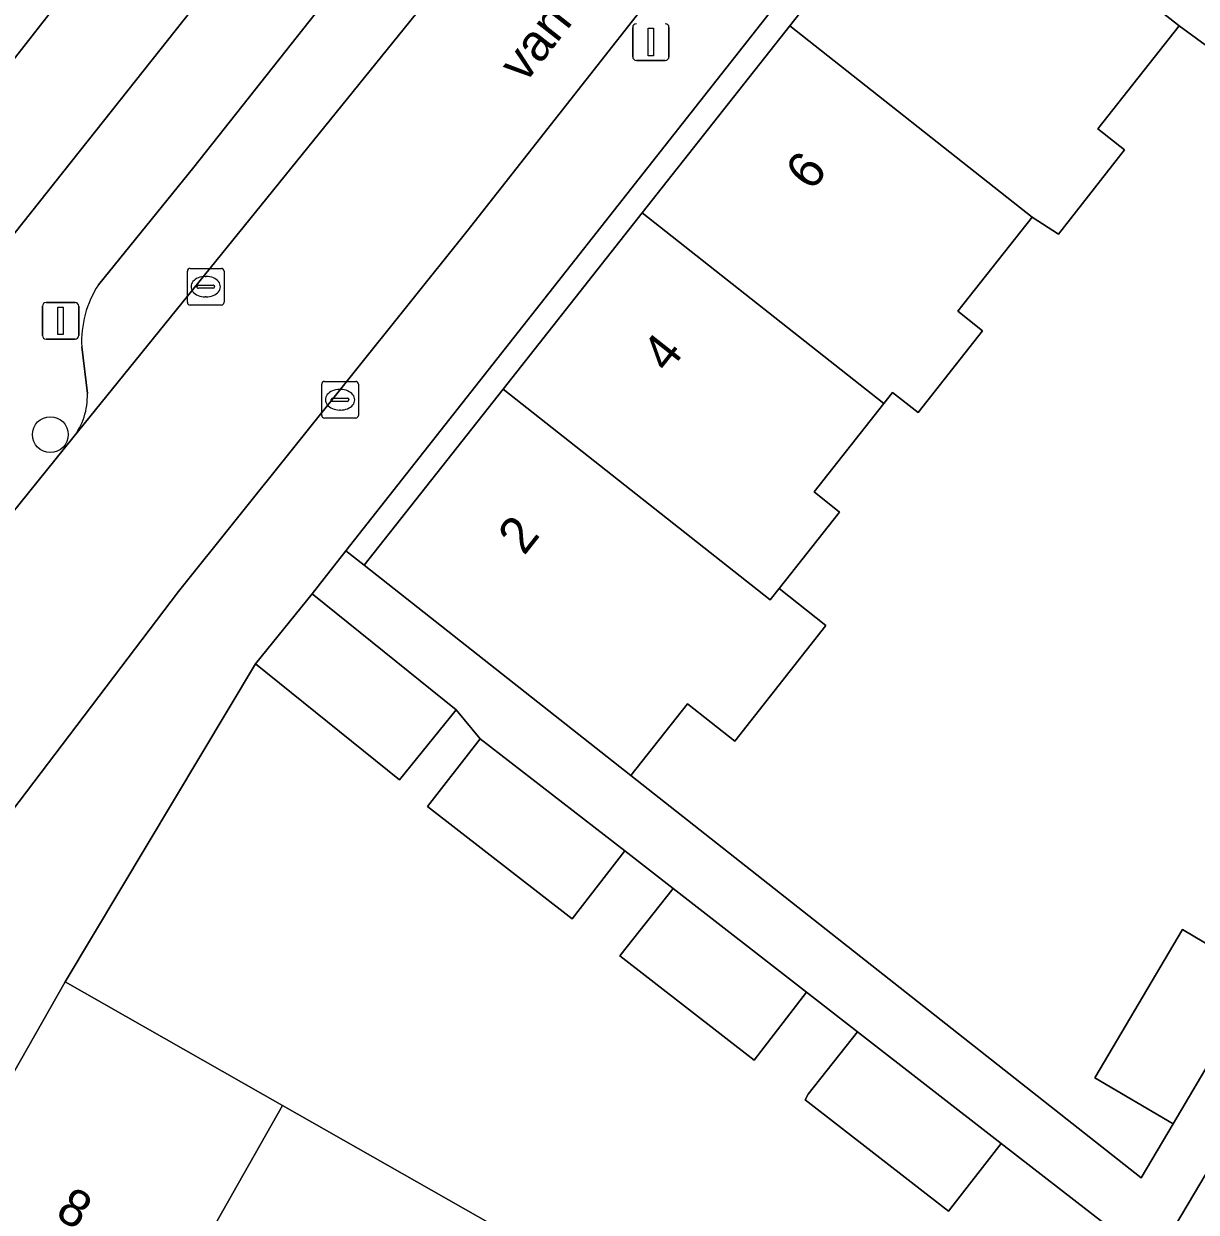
# Model space of a CAD drawing. Extents: x 160023 to 161302, y 384750 to 385707.
# Drawn here: x 160397.95 to 160429.94, y 385103.35 to 385135.78 of the extents above; entities that cross this region are included whole.
import ezdxf

# ---------------------------------------------------------------- set-up
doc = ezdxf.new("R2010")
doc.units = 0
for name, color, linetype in [('IMGEO_Boom', 7, 'Continuous'), ('IMGEO_Erf', 7, 'Continuous'), ('IMGEO_Kolk', 7, 'Continuous'), ('IMGEO_Lichtmast', 7, 'Continuous'), ('IMGEO_Muur', 7, 'Continuous'), ('IMGEO_Openbare_ruimte_label', 7, 'Continuous'), ('IMGEO_Pand', 7, 'Continuous'), ('IMGEO_Pand_nummerreeks', 7, 'Continuous'), ('IMGEO_Parkeervlak_open', 7, 'Continuous'), ('IMGEO_Rijbaan_lokaal_open', 7, 'Continuous'), ('IMGEO_Voetpad_open', 7, 'Continuous')]:
    doc.layers.add(name, color=color, linetype=linetype)

msp = doc.modelspace()

# ---------------------------------------------------------------- linework, layer by layer
at = {"layer": 'IMGEO_Boom'}
msp.add_circle((160398.678, 385124.57), 0.489, dxfattribs=at)
at = {"layer": 'IMGEO_Erf'}
for points in [[(160417.417, 385154.927), (160421.238, 385159.843), (160418.732, 385161.791), (160414.851, 385156.819), (160410.985, 385151.865), (160407.107, 385146.898), (160403.152, 385141.831), (160399.257, 385136.84), (160395.41, 385131.912), (160397.718, 385130.082)], [(160418.852, 385135.725), (160422.928, 385140.889), (160422.407, 385141.3), (160406.744, 385121.404), (160407.24, 385121.013), (160411.029, 385125.813), (160414.825, 385130.622)]]:
    msp.add_lwpolyline(points, close=True, dxfattribs=at)
for points in [[(160438.025, 385129.48), (160429.474, 385135.723), (160427.258, 385132.915), (160427.989, 385132.338), (160426.18, 385130.045), (160425.462, 385130.507), (160423.435, 385127.938), (160424.112, 385127.404), (160422.352, 385125.174), (160421.658, 385125.723), (160421.417, 385125.418), (160419.514, 385123.007), (160420.213, 385122.455), (160418.565, 385120.369), (160419.84, 385119.363), (160417.35, 385116.209), (160416.06, 385117.227), (160414.516, 385115.27), (160428.436, 385104.286), (160429.309, 385105.761), (160427.177, 385107.022), (160429.566, 385111.062), (160431.699, 385109.8)], [(160427.408, 385103.06), (160424.617, 385105.23), (160423.181, 385103.383), (160419.269, 385106.422), (160419.357, 385106.577), (160420.704, 385108.271), (160419.313, 385109.352), (160417.877, 385107.504), (160414.212, 385110.352), (160415.669, 385112.184), (160414.35, 385113.209), (160412.914, 385111.361), (160408.969, 385114.427), (160410.406, 385116.271), (160409.747, 385117.063), (160408.208, 385115.153), (160404.28, 385118.318), (160399.08, 385109.636), (160405.009, 385106.266), (160410.741, 385103.008)], [(160431.712, 385106.94), (160423.001, 385092.257), (160424.153, 385091.772), (160428.077, 385090.118), (160425.703, 385085.956), (160432.889, 385081.856)]]:
    msp.add_lwpolyline(points, dxfattribs=at)
at = {"layer": 'IMGEO_Kolk'}
for p, q in [((160402.492, 385129.108), (160403.344, 385129.108)), ((160402.417, 385128.182), (160402.417, 385129.034)), ((160402.905, 385128.888), (160402.93, 385128.888)), ((160403.418, 385129.034), (160403.418, 385128.182)), ((160402.676, 385128.602), (160402.676, 385128.614)), ((160403.114, 385128.565), (160402.716, 385128.565)), ((160402.719, 385128.651), (160403.117, 385128.651)), ((160403.16, 385128.614), (160403.16, 385128.602)), ((160403.344, 385128.108), (160402.492, 385128.108)), ((160402.928, 385128.328), (160402.903, 385128.328)), ((160406.082, 385125.096), (160406.082, 385125.948)), ((160406.157, 385126.022), (160407.009, 385126.022)), ((160406.57, 385125.802), (160406.595, 385125.802)), ((160407.083, 385125.948), (160407.083, 385125.096)), ((160406.341, 385125.516), (160406.341, 385125.528)), ((160406.779, 385125.479), (160406.381, 385125.479)), ((160406.384, 385125.565), (160406.782, 385125.565)), ((160406.825, 385125.528), (160406.825, 385125.516)), ((160406.593, 385125.242), (160406.568, 385125.242)), ((160407.009, 385125.022), (160406.157, 385125.022))]:
    msp.add_line(p, q, dxfattribs=at)
for points in [[(160402.492, 385129.108), (160403.344, 385129.108)], [(160402.417, 385128.182), (160402.417, 385129.034)], [(160403.418, 385129.034), (160403.418, 385128.182)], [(160403.344, 385128.108), (160402.492, 385128.108)], [(160406.082, 385125.096), (160406.082, 385125.948)], [(160406.157, 385126.022), (160407.009, 385126.022)], [(160407.083, 385125.948), (160407.083, 385125.096)], [(160407.009, 385125.022), (160406.157, 385125.022)]]:
    msp.add_lwpolyline(points, dxfattribs=at)
for centre, radius, start, end in [((160402.494, 385129.032), 0.0765, 91.552, 178.448), ((160402.494, 385129.032), 0.0765, 91.552, 178.448), ((160403.342, 385129.032), 0.0765, 1.552, 88.448), ((160403.342, 385129.032), 0.0765, 1.552, 88.448), ((160402.716, 385128.611), 0.0403, 85.8775, 175.7526), ((160402.713, 385128.601), 0.0366, 178.938, 274.7102), ((160403.117, 385128.608), 0.043, 264.8664, 352.4533), ((160403.121, 385128.613), 0.0386, 1.7309, 96.639), ((160402.494, 385128.184), 0.0765, 181.552, 268.448), ((160402.494, 385128.184), 0.0765, 181.552, 268.448), ((160403.342, 385128.184), 0.0765, 271.552, 358.448), ((160403.342, 385128.184), 0.0765, 271.552, 358.448), ((160406.159, 385125.946), 0.0765, 91.552, 178.448), ((160406.159, 385125.946), 0.0765, 91.552, 178.448), ((160407.007, 385125.946), 0.0765, 1.552, 88.448), ((160407.007, 385125.946), 0.0765, 1.552, 88.448), ((160406.381, 385125.525), 0.0403, 85.8775, 175.7526), ((160406.378, 385125.515), 0.0366, 178.938, 274.7102), ((160406.782, 385125.522), 0.043, 264.8664, 352.4533), ((160406.786, 385125.527), 0.0386, 1.7309, 96.639), ((160406.159, 385125.098), 0.0765, 181.552, 268.448), ((160406.159, 385125.098), 0.0765, 181.552, 268.448), ((160407.007, 385125.098), 0.0765, 271.552, 358.448), ((160407.007, 385125.098), 0.0765, 271.552, 358.448)]:
    msp.add_arc(centre, radius, start, end, dxfattribs=at)
for centre, major_axis, ratio, start_param, end_param in [((160402.904, 385128.608), (-0.387, 0.002), 0.722429, 4.712389, 7.853982), ((160402.929, 385128.608), (-0.39, 0.002), 0.717154, 1.570796, 4.712389), ((160406.569, 385125.522), (-0.387, 0.002), 0.722429, 4.712389, 7.853982), ((160406.594, 385125.522), (-0.39, 0.002), 0.717154, 1.570796, 4.712389)]:
    msp.add_ellipse(centre, major_axis=major_axis, ratio=ratio, start_param=start_param, end_param=end_param, dxfattribs=at)
at = {"layer": 'IMGEO_Lichtmast'}
for p, q in [((160414.567, 385134.883), (160414.567, 385135.683)), ((160414.567, 385135.683), (160414.567, 385134.883)), ((160415.557, 385135.683), (160415.557, 385134.883)), ((160415.557, 385134.883), (160415.557, 385135.683)), ((160415.457, 385134.783), (160414.667, 385134.783)), ((160414.667, 385134.783), (160415.457, 385134.783)), ((160398.462, 385127.276), (160398.462, 385128.076)), ((160398.462, 385128.076), (160398.462, 385127.276)), ((160398.562, 385128.176), (160399.352, 385128.176)), ((160399.352, 385128.176), (160398.562, 385128.176)), ((160399.452, 385128.076), (160399.452, 385127.276)), ((160399.452, 385127.276), (160399.452, 385128.076)), ((160399.352, 385127.176), (160398.562, 385127.176)), ((160398.562, 385127.176), (160399.352, 385127.176))]:
    msp.add_line(p, q, dxfattribs=at)
for points in [[(160414.987, 385135.658), (160415.137, 385135.658), (160415.137, 385134.908), (160414.987, 385134.908), (160414.987, 385135.658)], [(160398.882, 385128.051), (160399.032, 385128.051), (160399.032, 385127.301), (160398.882, 385127.301), (160398.882, 385128.051)]]:
    msp.add_lwpolyline(points, dxfattribs=at)
for centre, start, end in [((160414.667, 385135.683), 90, 180), ((160414.667, 385135.683), 90, 180), ((160415.457, 385135.683), 0, 90), ((160415.457, 385135.683), 360, 90), ((160414.667, 385134.883), 180, 270), ((160414.667, 385134.883), 180, 270), ((160415.457, 385134.883), 270, 0), ((160415.457, 385134.883), 270, 0), ((160398.562, 385128.076), 90, 180), ((160398.562, 385128.076), 90, 180), ((160399.352, 385128.076), 0, 90), ((160399.352, 385128.076), 360, 90), ((160398.562, 385127.276), 180, 270), ((160398.562, 385127.276), 180, 270), ((160399.352, 385127.276), 270, 0), ((160399.352, 385127.276), 270, 0)]:
    msp.add_arc(centre, 0.1, start, end, dxfattribs=at)
at = {"layer": 'IMGEO_Muur'}
msp.add_lwpolyline([(160399.08, 385109.636), (160404.28, 385118.318)], dxfattribs=at)
at = {"layer": 'IMGEO_Pand'}
for points in [[(160392.745, 385141.922), (160388.899, 385136.994), (160391.469, 385134.988), (160395.41, 385131.912), (160399.257, 385136.84)], [(160425.462, 385130.507), (160426.18, 385130.045), (160427.989, 385132.338), (160427.258, 385132.915), (160429.474, 385135.723), (160426.853, 385137.792), (160422.928, 385140.889), (160418.852, 385135.725)], [(160418.852, 385135.725), (160414.825, 385130.622), (160421.417, 385125.418), (160421.658, 385125.723), (160422.352, 385125.174), (160424.112, 385127.404), (160423.435, 385127.938), (160425.462, 385130.507)], [(160421.417, 385125.418), (160414.825, 385130.622), (160411.029, 385125.813), (160418.32, 385120.058), (160418.565, 385120.369), (160420.213, 385122.455), (160419.514, 385123.007)], [(160418.565, 385120.369), (160418.32, 385120.058), (160411.029, 385125.813), (160407.24, 385121.013), (160411.164, 385117.915), (160414.516, 385115.27), (160416.06, 385117.227), (160417.35, 385116.209), (160419.84, 385119.363)], [(160404.28, 385118.318), (160408.208, 385115.153), (160409.747, 385117.063), (160405.818, 385120.228)], [(160414.35, 385113.209), (160410.406, 385116.271), (160408.969, 385114.427), (160412.914, 385111.361)], [(160419.313, 385109.352), (160415.669, 385112.184), (160414.212, 385110.352), (160417.877, 385107.504)], [(160429.566, 385111.062), (160427.177, 385107.022), (160429.309, 385105.761), (160431.699, 385109.8)], [(160395.003, 385102.463), (160400.946, 385099.085), (160405.009, 385106.266), (160399.08, 385109.636)], [(160419.269, 385106.422), (160423.181, 385103.383), (160424.617, 385105.23), (160420.704, 385108.271), (160419.357, 385106.577)], [(160410.741, 385103.008), (160405.009, 385106.266), (160400.946, 385099.085), (160406.678, 385095.827)]]:
    msp.add_lwpolyline(points, close=True, dxfattribs=at)
at = {"layer": 'IMGEO_Parkeervlak_open'}
for points in [[(160438.498, 385177.186), (160436.32, 385174.419), (160433.04, 385170.374), (160421.792, 385156.244), (160407.729, 385138.373), (160402.593, 385131.871), (160399.991, 385128.66)], [(160399.293, 385124.481), (160410.374, 385138.189), (160425.568, 385157.508)], [(160399.536, 385126.966), (160399.688, 385125.693)]]:
    msp.add_lwpolyline(points, dxfattribs=at)
for centre, radius, start, end in [((160402.324, 385127.125), 2.792, 146.661, 183.27), ((160397.839, 385125.625), 1.851, 321.802, 2.0956)]:
    msp.add_arc(centre, radius, start, end, dxfattribs=at)
at = {"layer": 'IMGEO_Rijbaan_lokaal_open'}
for points in [[(160444.893, 385182.062), (160442.328, 385178.803), (160425.568, 385157.508), (160410.374, 385138.189), (160399.293, 385124.481), (160397.127, 385121.806), (160394.033, 385117.675), (160392.191, 385115.214), (160390.397, 385112.327), (160388.11, 385108.029), (160387.414, 385106.8)], [(160391.174, 385103.832), (160391.867, 385105.123), (160392.655, 385106.45), (160393.624, 385108.1), (160397.425, 385114.032), (160402.173, 385120.293), (160410.04, 385130.111), (160419.879, 385142.636), (160428.03, 385152.903)]]:
    msp.add_lwpolyline(points, dxfattribs=at)
at = {"layer": 'IMGEO_Voetpad_open'}
for points in [[(160444.893, 385182.062), (160439.384, 385186.88), (160437.348, 385184.323), (160433.27, 385179.116), (160432.749, 385179.524), (160431.63, 385178.095), (160433.998, 385176.262), (160422.265, 385161.165), (160421.238, 385159.843), (160417.417, 385154.927), (160397.718, 385130.082), (160396.797, 385128.92), (160395.316, 385127.065), (160387.606, 385116.164), (160383.427, 385109.115), (160382.455, 385107.541)], [(160404.28, 385118.318), (160405.818, 385120.228), (160406.744, 385121.404), (160422.407, 385141.3), (160423.391, 385142.55), (160450.803, 385177.371), (160448.926, 385179.255), (160441.301, 385169.642), (160436.8, 385163.928), (160428.03, 385152.903), (160419.879, 385142.636), (160410.04, 385130.111), (160402.173, 385120.293), (160397.425, 385114.032), (160393.624, 385108.1), (160392.655, 385106.45), (160391.867, 385105.123), (160391.174, 385103.832)], [(160399.991, 385128.66), (160402.593, 385131.871), (160407.729, 385138.373), (160421.792, 385156.244), (160433.04, 385170.374), (160436.32, 385174.419), (160438.498, 385177.186)], [(160426.853, 385137.792), (160429.474, 385135.723), (160438.025, 385129.48)], [(160399.688, 385125.693), (160399.536, 385126.966)], [(160387.414, 385106.8), (160388.11, 385108.029), (160390.397, 385112.327), (160392.191, 385115.214), (160394.033, 385117.675), (160397.127, 385121.806), (160399.293, 385124.481)], [(160431.699, 385109.8), (160429.309, 385105.761), (160428.436, 385104.286), (160414.516, 385115.27), (160411.164, 385117.915), (160407.24, 385121.013), (160406.744, 385121.404), (160405.818, 385120.228), (160409.747, 385117.063), (160410.406, 385116.271), (160414.35, 385113.209), (160415.669, 385112.184), (160419.313, 385109.352), (160420.704, 385108.271), (160424.617, 385105.23), (160427.408, 385103.06), (160417.444, 385086.258), (160420.134, 385084.726), (160424.153, 385091.772), (160423.001, 385092.257), (160431.712, 385106.94)], [(160390.869, 385100.127), (160393.531, 385099.882), (160395.003, 385102.463), (160399.08, 385109.636), (160404.28, 385118.318)]]:
    msp.add_lwpolyline(points, dxfattribs=at)
for centre, radius, start, end in [((160402.324, 385127.125), 2.792, 146.661, 183.27), ((160397.839, 385125.625), 1.851, 321.802, 2.0956)]:
    msp.add_arc(centre, radius, start, end, dxfattribs=at)

# ---------------------------------------------------------------- texts
at = {"layer": 'IMGEO_Openbare_ruimte_label'}
msp.add_text('van Pedestraat', height=1, rotation=51.8235, dxfattribs=at).set_placement((160411.622, 385134.129))
at = {"layer": 'IMGEO_Pand_nummerreeks'}
for s, rotation, p in [('6', 51.7162, (160419.449, 385131.188)), ('4', 51.7152, (160415.527, 385126.219)), ('2', 51.7152, (160411.604, 385121.248)), ('8', 330.3856, (160398.776, 385103.217))]:
    msp.add_text(s, height=1, rotation=rotation, dxfattribs=at).set_placement(p)

doc.saveas('drawing.dxf')
